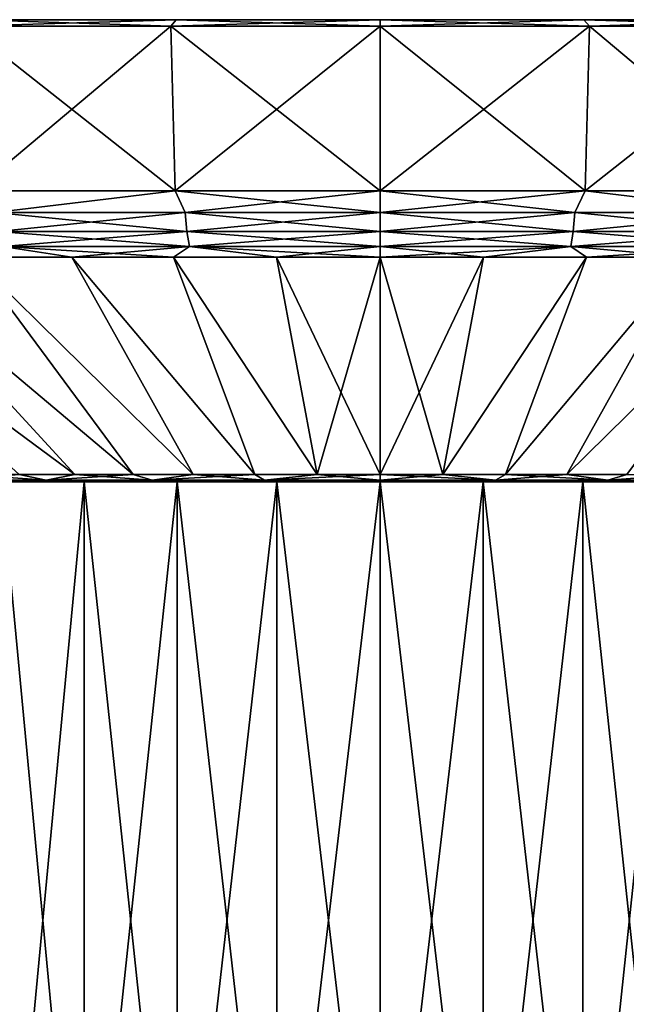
# Model space of a CAD drawing. Header units: metres. Extents: x -109 to 109, y -452 to 89.
# Tile 458 of 656: x -85 to -71, y 58 to 81. Entities that reach past the tile are written whole.
import ezdxf

# ---------------------------------------------------------------- set-up
doc = ezdxf.new("R2010")
doc.units = ezdxf.units.M
doc.layers.add('solid_K244270000C71_000', color=7, linetype='CONTINUOUS')

msp = doc.modelspace()

# ---------------------------------------------------------------- linework, layer by layer
at = {"layer": 'solid_K244270000C71_000'}
for points in [[(-85.82872, 80.599998, 30.24324), (-86.079498, 80.449997, 31.056129), (-81.343918, 80.449997, 32.136997)], [(-81.217148, 80.599998, -31.295797), (-81.343918, 80.449997, -32.136997), (-86.079498, 80.449997, -31.056129)], [(-85.82872, 80.599998, -30.24324), (-81.217148, 80.599998, -31.295797), (-86.079498, 80.449997, -31.056129)], [(-81.217148, 80.599998, 31.295797), (-85.82872, 80.599998, 30.24324), (-81.343918, 80.449997, 32.136997)], [(-81.217148, 80.599998, 31.295797), (-81.217148, 80.599998, -31.295797), (-85.82872, 80.599998, -30.24324)], [(-81.217148, 80.599998, 31.295797), (-85.82872, 80.599998, -30.24324), (-85.82872, 80.599998, 30.24324)], [(-81.343918, 80.449997, -32.136997), (-76.5, 80.599998, -31.649307), (-76.5, 80.449997, -32.5)], [(-81.217148, 80.599998, -31.295797), (-76.5, 80.599998, -31.649307), (-81.343918, 80.449997, -32.136997)], [(-81.217148, 80.599998, 31.295797), (-81.343918, 80.449997, 32.136997), (-76.5, 80.449997, 32.5)], [(-81.217148, 80.599998, -31.295797), (-76.5, 80.599998, 31.649307), (-76.5, 80.599998, -31.649307)], [(-81.217148, 80.599998, 31.295797), (-76.5, 80.449997, 32.5), (-76.5, 80.599998, 31.649307)], [(-81.217148, 80.599998, 31.295797), (-76.5, 80.599998, 31.649307), (-81.217148, 80.599998, -31.295797)], [(-76.5, 80.599998, -31.649307), (-76.5, 80.599998, 31.649307), (-71.782852, 80.599998, 31.295797)], [(-71.656082, 80.449997, 32.136997), (-71.782852, 80.599998, 31.295797), (-76.5, 80.599998, 31.649307)], [(-76.5, 80.449997, 32.5), (-71.656082, 80.449997, 32.136997), (-76.5, 80.599998, 31.649307)], [(-76.5, 80.599998, -31.649307), (-71.782852, 80.599998, 31.295797), (-71.782852, 80.599998, -31.295797)], [(-76.5, 80.449997, -32.5), (-76.5, 80.599998, -31.649307), (-71.782852, 80.599998, -31.295797)], [(-71.656082, 80.449997, -32.136997), (-76.5, 80.449997, -32.5), (-71.782852, 80.599998, -31.295797)], [(-71.782852, 80.599998, -31.295797), (-71.782852, 80.599998, 31.295797), (-67.17128, 80.599998, 30.24324)], [(-66.920502, 80.449997, 31.056129), (-67.17128, 80.599998, 30.24324), (-71.782852, 80.599998, 31.295797)], [(-71.656082, 80.449997, 32.136997), (-66.920502, 80.449997, 31.056129), (-71.782852, 80.599998, 31.295797)], [(-71.782852, 80.599998, -31.295797), (-67.17128, 80.599998, 30.24324), (-67.17128, 80.599998, -30.24324)], [(-71.656082, 80.449997, -32.136997), (-71.782852, 80.599998, -31.295797), (-67.17128, 80.599998, -30.24324)], [(-66.920502, 80.449997, -31.056129), (-71.656082, 80.449997, -32.136997), (-67.17128, 80.599998, -30.24324)], [(-81.243668, 76.637161, 31.472204), (-81.343918, 80.449997, 32.136997), (-86.079498, 80.449997, 31.056129)], [(-85.881371, 76.637161, 30.413679), (-81.243668, 76.637161, 31.472204), (-86.079498, 80.449997, 31.056129)], [(-85.881371, 76.637161, -30.413679), (-86.079498, 80.449997, -31.056129), (-81.343918, 80.449997, -32.136997)], [(-81.243668, 76.637161, -31.472204), (-85.881371, 76.637161, -30.413679), (-81.343918, 80.449997, -32.136997)], [(-81.243668, 76.637161, -31.472204), (-81.343918, 80.449997, -32.136997), (-76.5, 80.449997, -32.5)], [(-81.343918, 80.449997, 32.136997), (-76.5, 76.637161, 31.827694), (-76.5, 80.449997, 32.5)], [(-81.243668, 76.637161, 31.472204), (-76.5, 76.637161, 31.827694), (-81.343918, 80.449997, 32.136997)], [(-81.243668, 76.637161, -31.472204), (-76.5, 80.449997, -32.5), (-76.5, 76.637161, -31.827694)], [(-76.5, 76.637161, -31.827694), (-76.5, 80.449997, -32.5), (-71.656082, 80.449997, -32.136997)], [(-71.756332, 76.637161, -31.472204), (-76.5, 76.637161, -31.827694), (-71.656082, 80.449997, -32.136997)], [(-71.756332, 76.637161, 31.472204), (-71.656082, 80.449997, 32.136997), (-76.5, 80.449997, 32.5)], [(-76.5, 76.637161, 31.827694), (-71.756332, 76.637161, 31.472204), (-76.5, 80.449997, 32.5)], [(-71.756332, 76.637161, -31.472204), (-71.656082, 80.449997, -32.136997), (-66.920502, 80.449997, -31.056129)], [(-67.118629, 76.637161, -30.413679), (-71.756332, 76.637161, -31.472204), (-66.920502, 80.449997, -31.056129)], [(-71.756332, 76.637161, 31.472204), (-67.118629, 76.637161, 30.413679), (-71.656082, 80.449997, 32.136997)], [(-67.118629, 76.637161, 30.413679), (-66.920502, 80.449997, 31.056129), (-71.656082, 80.449997, 32.136997)], [(-85.422791, 76.140167, 30.388231), (-81.243668, 76.637161, 31.472204), (-85.881371, 76.637161, 30.413679)], [(-85.422791, 76.140167, -30.388231), (-85.881371, 76.637161, -30.413679), (-81.243668, 76.637161, -31.472204)], [(-81.007271, 76.140167, 31.348768), (-81.243668, 76.637161, 31.472204), (-85.422791, 76.140167, 30.388231)], [(-85.422791, 76.140167, -30.388231), (-81.243668, 76.637161, -31.472204), (-81.007271, 76.140167, -31.348768)], [(-81.007271, 76.140167, -31.348768), (-81.243668, 76.637161, -31.472204), (-76.5, 76.637161, -31.827694)], [(-76.5, 76.140167, 31.671135), (-76.5, 76.637161, 31.827694), (-81.243668, 76.637161, 31.472204)], [(-76.5, 76.140167, 31.671135), (-81.243668, 76.637161, 31.472204), (-81.007271, 76.140167, 31.348768)], [(-81.007271, 76.140167, -31.348768), (-76.5, 76.637161, -31.827694), (-76.5, 76.140167, -31.671135)], [(-76.5, 76.140167, -31.671135), (-76.5, 76.637161, -31.827694), (-71.756332, 76.637161, -31.472204)], [(-71.992729, 76.140167, -31.348768), (-76.5, 76.140167, -31.671135), (-71.756332, 76.637161, -31.472204)], [(-71.992729, 76.140167, 31.348768), (-71.756332, 76.637161, 31.472204), (-76.5, 76.637161, 31.827694)], [(-71.992729, 76.140167, 31.348768), (-76.5, 76.637161, 31.827694), (-76.5, 76.140167, 31.671135)], [(-71.992729, 76.140167, -31.348768), (-71.756332, 76.637161, -31.472204), (-67.577209, 76.140167, -30.388231)], [(-67.577209, 76.140167, 30.388231), (-71.756332, 76.637161, 31.472204), (-71.992729, 76.140167, 31.348768)], [(-67.577209, 76.140167, -30.388231), (-71.756332, 76.637161, -31.472204), (-67.118629, 76.637161, -30.413679)], [(-67.577209, 76.140167, 30.388231), (-67.118629, 76.637161, 30.413679), (-71.756332, 76.637161, 31.472204)], [(-85.422791, 76.140167, -30.388231), (-81.007271, 76.140167, -31.348768), (-85.343727, 75.69928, -30.118967)], [(-85.422791, 76.140167, 30.388231), (-85.343727, 75.69928, 30.118967), (-80.967331, 75.69928, 31.070993)], [(-81.007271, 76.140167, 31.348768), (-85.422791, 76.140167, 30.388231), (-80.967331, 75.69928, 31.070993)], [(-81.007271, 76.140167, -31.348768), (-80.967331, 75.69928, -31.070993), (-85.343727, 75.69928, -30.118967)], [(-81.007271, 76.140167, -31.348768), (-76.5, 76.140167, -31.671135), (-80.967331, 75.69928, -31.070993)], [(-81.007271, 76.140167, 31.348768), (-80.967331, 75.69928, 31.070993), (-76.5, 75.69928, 31.390503)], [(-76.5, 76.140167, 31.671135), (-81.007271, 76.140167, 31.348768), (-76.5, 75.69928, 31.390503)], [(-76.5, 76.140167, -31.671135), (-76.5, 75.69928, -31.390503), (-80.967331, 75.69928, -31.070993)], [(-71.992729, 76.140167, -31.348768), (-76.5, 75.69928, -31.390503), (-76.5, 76.140167, -31.671135)], [(-71.992729, 76.140167, -31.348768), (-72.032669, 75.69928, -31.070993), (-76.5, 75.69928, -31.390503)], [(-72.032669, 75.69928, 31.070993), (-76.5, 76.140167, 31.671135), (-76.5, 75.69928, 31.390503)], [(-71.992729, 76.140167, 31.348768), (-76.5, 76.140167, 31.671135), (-72.032669, 75.69928, 31.070993)], [(-71.992729, 76.140167, 31.348768), (-72.032669, 75.69928, 31.070993), (-67.656273, 75.69928, 30.118967)], [(-67.577209, 76.140167, -30.388231), (-67.656273, 75.69928, -30.118967), (-72.032669, 75.69928, -31.070993)], [(-71.992729, 76.140167, -31.348768), (-67.577209, 76.140167, -30.388231), (-72.032669, 75.69928, -31.070993)], [(-67.577209, 76.140167, 30.388231), (-71.992729, 76.140167, 31.348768), (-67.656273, 75.69928, 30.118967)], [(-85.343727, 75.69928, -30.118967), (-80.967331, 75.69928, -31.070993), (-85.235184, 75.346153, -29.7493)], [(-85.343727, 75.69928, 30.118967), (-85.235184, 75.346153, 29.7493), (-80.912506, 75.346153, 30.689642)], [(-80.967331, 75.69928, 31.070993), (-85.343727, 75.69928, 30.118967), (-80.912506, 75.346153, 30.689642)], [(-80.967331, 75.69928, -31.070993), (-80.912506, 75.346153, -30.689642), (-85.235184, 75.346153, -29.7493)], [(-80.967331, 75.69928, -31.070993), (-76.5, 75.69928, -31.390503), (-80.912506, 75.346153, -30.689642)], [(-80.967331, 75.69928, 31.070993), (-80.912506, 75.346153, 30.689642), (-76.5, 75.346153, 31.00523)], [(-76.5, 75.69928, 31.390503), (-80.967331, 75.69928, 31.070993), (-76.5, 75.346153, 31.00523)], [(-76.5, 75.69928, -31.390503), (-76.5, 75.346153, -31.00523), (-80.912506, 75.346153, -30.689642)], [(-72.032669, 75.69928, -31.070993), (-76.5, 75.346153, -31.00523), (-76.5, 75.69928, -31.390503)], [(-72.032669, 75.69928, -31.070993), (-72.087494, 75.346153, -30.689642), (-76.5, 75.346153, -31.00523)], [(-72.087494, 75.346153, 30.689642), (-76.5, 75.69928, 31.390503), (-76.5, 75.346153, 31.00523)], [(-72.032669, 75.69928, 31.070993), (-76.5, 75.69928, 31.390503), (-72.087494, 75.346153, 30.689642)], [(-72.032669, 75.69928, 31.070993), (-72.087494, 75.346153, 30.689642), (-67.764816, 75.346153, 29.7493)], [(-67.656273, 75.69928, -30.118967), (-67.764816, 75.346153, -29.7493), (-72.087494, 75.346153, -30.689642)], [(-72.032669, 75.69928, -31.070993), (-67.656273, 75.69928, -30.118967), (-72.087494, 75.346153, -30.689642)], [(-67.656273, 75.69928, 30.118967), (-72.032669, 75.69928, 31.070993), (-67.764816, 75.346153, 29.7493)], [(-85.235184, 75.346153, -29.7493), (-83.629852, 75.105072, -29.698252), (-85.937988, 75.105072, -29.047295)], [(-85.235184, 75.346153, 29.7493), (-85.937973, 75.105072, 29.0473), (-83.629829, 75.105072, 29.698257)], [(-85.235184, 75.346153, -29.7493), (-80.912506, 75.346153, -30.689642), (-83.629852, 75.105072, -29.698252)], [(-85.235184, 75.346153, 29.7493), (-83.629829, 75.105072, 29.698257), (-81.27774, 75.105072, 30.166109)], [(-80.912506, 75.346153, 30.689642), (-85.235184, 75.346153, 29.7493), (-81.27774, 75.105072, 30.166109)], [(-80.912506, 75.346153, -30.689642), (-81.277763, 75.105072, -30.166105), (-83.629852, 75.105072, -29.698252)], [(-80.912506, 75.346153, -30.689642), (-78.896248, 75.105072, -30.447971), (-81.277763, 75.105072, -30.166105)], [(-80.912506, 75.346153, 30.689642), (-81.27774, 75.105072, 30.166109), (-78.896225, 75.105072, 30.447973)], [(-80.912506, 75.346153, 30.689642), (-78.896225, 75.105072, 30.447973), (-76.5, 75.105072, 30.542118)], [(-76.5, 75.346153, 31.00523), (-80.912506, 75.346153, 30.689642), (-76.5, 75.105072, 30.542118)], [(-80.912506, 75.346153, -30.689642), (-76.5, 75.346153, -31.00523), (-78.896248, 75.105072, -30.447971)], [(-76.5, 75.346153, -31.00523), (-76.5, 75.105072, -30.542118), (-78.896248, 75.105072, -30.447971)], [(-76.5, 75.346153, 31.00523), (-76.5, 75.105072, 30.542118), (-74.103752, 75.105072, 30.447971)], [(-72.087494, 75.346153, 30.689642), (-76.5, 75.346153, 31.00523), (-74.103752, 75.105072, 30.447971)], [(-72.087494, 75.346153, -30.689642), (-74.103775, 75.105072, -30.447973), (-76.5, 75.105072, -30.542118)], [(-72.087494, 75.346153, -30.689642), (-76.5, 75.105072, -30.542118), (-76.5, 75.346153, -31.00523)], [(-72.087494, 75.346153, -30.689642), (-71.72226, 75.105072, -30.166109), (-74.103775, 75.105072, -30.447973)], [(-72.087494, 75.346153, 30.689642), (-74.103752, 75.105072, 30.447971), (-71.722237, 75.105072, 30.166105)], [(-72.087494, 75.346153, 30.689642), (-71.722237, 75.105072, 30.166105), (-69.370148, 75.105072, 29.698252)], [(-67.764816, 75.346153, 29.7493), (-72.087494, 75.346153, 30.689642), (-69.370148, 75.105072, 29.698252)], [(-72.087494, 75.346153, -30.689642), (-67.764816, 75.346153, -29.7493), (-71.72226, 75.105072, -30.166109)], [(-67.764816, 75.346153, -29.7493), (-69.370171, 75.105072, -29.698257), (-71.72226, 75.105072, -30.166109)], [(-90.365799, 75.105072, -27.213243), (-83.559967, 70.068863, -15.140085), (-84.852654, 70.068863, -14.467153)], [(-90.365799, 75.105072, -27.213243), (-88.187927, 75.105072, -28.217253), (-83.559967, 70.068863, -15.140085)], [(-90.365784, 75.105072, 27.213251), (-84.852646, 70.068863, 14.467156), (-83.559959, 70.068863, 15.140088)], [(-88.187912, 75.105072, 28.217258), (-90.365784, 75.105072, 27.213251), (-83.559959, 70.068863, 15.140088)], [(-88.187927, 75.105072, -28.217253), (-82.213547, 70.068863, -15.697794), (-83.559967, 70.068863, -15.140085)], [(-88.187927, 75.105072, -28.217253), (-85.937988, 75.105072, -29.047295), (-82.213547, 70.068863, -15.697794)], [(-88.187912, 75.105072, 28.217258), (-83.559959, 70.068863, 15.140088), (-82.213539, 70.068863, 15.697797)], [(-85.937973, 75.105072, 29.0473), (-88.187912, 75.105072, 28.217258), (-82.213539, 70.068863, 15.697797)], [(-85.937988, 75.105072, -29.047295), (-80.823631, 70.068863, -16.136032), (-82.213547, 70.068863, -15.697794)], [(-85.937988, 75.105072, -29.047295), (-83.629852, 75.105072, -29.698252), (-80.823631, 70.068863, -16.136032)], [(-85.937973, 75.105072, 29.0473), (-82.213539, 70.068863, 15.697797), (-80.823624, 70.068863, 16.136036)], [(-83.629829, 75.105072, 29.698257), (-85.937973, 75.105072, 29.0473), (-80.823624, 70.068863, 16.136036)], [(-83.629852, 75.105072, -29.698252), (-79.400818, 70.068863, -16.451462), (-80.823631, 70.068863, -16.136032)], [(-83.629852, 75.105072, -29.698252), (-81.277763, 75.105072, -30.166105), (-79.400818, 70.068863, -16.451462)], [(-83.629829, 75.105072, 29.698257), (-80.823624, 70.068863, 16.136036), (-79.400803, 70.068863, 16.451466)], [(-81.27774, 75.105072, 30.166109), (-83.629829, 75.105072, 29.698257), (-79.400803, 70.068863, 16.451466)], [(-81.277763, 75.105072, -30.166105), (-77.955933, 70.068863, -16.641682), (-79.400818, 70.068863, -16.451462)], [(-81.277763, 75.105072, -30.166105), (-78.896248, 75.105072, -30.447971), (-77.955933, 70.068863, -16.641682)], [(-81.27774, 75.105072, 30.166109), (-79.400803, 70.068863, 16.451466), (-77.955917, 70.068863, 16.641684)], [(-78.896225, 75.105072, 30.447973), (-81.27774, 75.105072, 30.166109), (-77.955917, 70.068863, 16.641684)], [(-78.896248, 75.105072, -30.447971), (-76.5, 75.105072, -30.542118), (-77.955933, 70.068863, -16.641682)], [(-78.896225, 75.105072, 30.447973), (-76.5, 70.068863, 16.705248), (-76.5, 75.105072, 30.542118)], [(-78.896225, 75.105072, 30.447973), (-77.955917, 70.068863, 16.641684), (-76.5, 70.068863, 16.705248)], [(-77.955933, 70.068863, -16.641682), (-76.5, 75.105072, -30.542118), (-76.5, 70.068863, -16.705248)], [(-74.103775, 75.105072, -30.447973), (-75.044083, 70.068863, -16.641684), (-76.5, 70.068863, -16.705248)], [(-76.5, 75.105072, -30.542118), (-74.103775, 75.105072, -30.447973), (-76.5, 70.068863, -16.705248)], [(-76.5, 75.105072, 30.542118), (-76.5, 70.068863, 16.705248), (-75.044067, 70.068863, 16.641682)], [(-74.103752, 75.105072, 30.447971), (-76.5, 75.105072, 30.542118), (-75.044067, 70.068863, 16.641682)], [(-71.72226, 75.105072, -30.166109), (-73.599197, 70.068863, -16.451466), (-75.044083, 70.068863, -16.641684)], [(-74.103775, 75.105072, -30.447973), (-71.72226, 75.105072, -30.166109), (-75.044083, 70.068863, -16.641684)], [(-71.722237, 75.105072, 30.166105), (-75.044067, 70.068863, 16.641682), (-73.599182, 70.068863, 16.451462)], [(-71.722237, 75.105072, 30.166105), (-74.103752, 75.105072, 30.447971), (-75.044067, 70.068863, 16.641682)], [(-69.370171, 75.105072, -29.698257), (-72.176376, 70.068863, -16.136036), (-73.599197, 70.068863, -16.451466)], [(-71.72226, 75.105072, -30.166109), (-69.370171, 75.105072, -29.698257), (-73.599197, 70.068863, -16.451466)], [(-69.370148, 75.105072, 29.698252), (-73.599182, 70.068863, 16.451462), (-72.176369, 70.068863, 16.136032)], [(-69.370148, 75.105072, 29.698252), (-71.722237, 75.105072, 30.166105), (-73.599182, 70.068863, 16.451462)], [(-67.062027, 75.105072, -29.0473), (-70.786461, 70.068863, -15.697797), (-72.176376, 70.068863, -16.136036)], [(-69.370171, 75.105072, -29.698257), (-67.062027, 75.105072, -29.0473), (-72.176376, 70.068863, -16.136036)], [(-67.062012, 75.105072, 29.047295), (-72.176369, 70.068863, 16.136032), (-70.786453, 70.068863, 15.697794)], [(-67.062012, 75.105072, 29.047295), (-69.370148, 75.105072, 29.698252), (-72.176369, 70.068863, 16.136032)], [(-84.22644, 69.942535, 14.277207), (-86.081757, 70.068863, 13.684125), (-86.471008, 69.942535, 12.810755)], [(-86.471008, 69.942535, -12.810755), (-84.852654, 70.068863, -14.467153), (-84.22644, 69.942535, -14.277207)], [(-84.22644, 69.942535, 14.277207), (-84.852646, 70.068863, 14.467156), (-86.081757, 70.068863, 13.684125)], [(-84.22644, 69.942535, -14.277207), (-84.852654, 70.068863, -14.467153), (-83.559967, 70.068863, -15.140085)], [(-84.22644, 69.942535, 14.277207), (-83.559959, 70.068863, 15.140088), (-84.852646, 70.068863, 14.467156)], [(-81.771111, 69.942535, 15.354215), (-83.559959, 70.068863, 15.140088), (-84.22644, 69.942535, 14.277207)], [(-84.22644, 69.942535, -14.277207), (-83.559967, 70.068863, -15.140085), (-82.213547, 70.068863, -15.697794)], [(-84.22644, 69.942535, -14.277207), (-82.213547, 70.068863, -15.697794), (-81.771111, 69.942535, -15.354215)], [(-81.771111, 69.942535, 15.354215), (-82.213539, 70.068863, 15.697797), (-83.559959, 70.068863, 15.140088)], [(-81.771111, 69.942535, -15.354215), (-82.213547, 70.068863, -15.697794), (-80.823631, 70.068863, -16.136032)], [(-81.771111, 69.942535, 15.354215), (-80.823624, 70.068863, 16.136036), (-82.213539, 70.068863, 15.697797)], [(-79.171997, 69.942535, 16.0124), (-80.823624, 70.068863, 16.136036), (-81.771111, 69.942535, 15.354215)], [(-81.771111, 69.942535, -15.354215), (-80.823631, 70.068863, -16.136032), (-79.400818, 70.068863, -16.451462)], [(-81.771111, 69.942535, -15.354215), (-79.400818, 70.068863, -16.451462), (-79.171997, 69.942535, -16.0124)], [(-79.171997, 69.942535, 16.0124), (-79.400803, 70.068863, 16.451466), (-80.823624, 70.068863, 16.136036)], [(-79.171997, 69.942535, -16.0124), (-79.400818, 70.068863, -16.451462), (-77.955933, 70.068863, -16.641682)], [(-79.171997, 69.942535, 16.0124), (-77.955917, 70.068863, 16.641684), (-79.400803, 70.068863, 16.451466)], [(-79.171997, 69.942535, -16.0124), (-77.955933, 70.068863, -16.641682), (-76.5, 70.068863, -16.705248)], [(-79.171997, 69.942535, -16.0124), (-76.5, 70.068863, -16.705248), (-76.5, 69.942535, -16.233807)], [(-76.5, 69.942535, 16.233807), (-77.955917, 70.068863, 16.641684), (-79.171997, 69.942535, 16.0124)], [(-76.5, 69.942535, 16.233807), (-76.5, 70.068863, 16.705248), (-77.955917, 70.068863, 16.641684)], [(-76.5, 69.942535, -16.233807), (-76.5, 70.068863, -16.705248), (-75.044083, 70.068863, -16.641684)], [(-73.828003, 69.942535, -16.0124), (-76.5, 69.942535, -16.233807), (-75.044083, 70.068863, -16.641684)], [(-73.828003, 69.942535, 16.0124), (-75.044067, 70.068863, 16.641682), (-76.5, 70.068863, 16.705248)], [(-73.828003, 69.942535, 16.0124), (-76.5, 70.068863, 16.705248), (-76.5, 69.942535, 16.233807)], [(-73.828003, 69.942535, -16.0124), (-75.044083, 70.068863, -16.641684), (-73.599197, 70.068863, -16.451466)], [(-73.828003, 69.942535, 16.0124), (-73.599182, 70.068863, 16.451462), (-75.044067, 70.068863, 16.641682)], [(-73.828003, 69.942535, -16.0124), (-73.599197, 70.068863, -16.451466), (-72.176376, 70.068863, -16.136036)], [(-73.828003, 69.942535, -16.0124), (-72.176376, 70.068863, -16.136036), (-71.228889, 69.942535, -15.354215)], [(-71.228889, 69.942535, 15.354215), (-73.599182, 70.068863, 16.451462), (-73.828003, 69.942535, 16.0124)], [(-71.228889, 69.942535, 15.354215), (-72.176369, 70.068863, 16.136032), (-73.599182, 70.068863, 16.451462)], [(-71.228889, 69.942535, -15.354215), (-72.176376, 70.068863, -16.136036), (-70.786461, 70.068863, -15.697797)], [(-71.228889, 69.942535, 15.354215), (-70.786453, 70.068863, 15.697794), (-72.176369, 70.068863, 16.136032)], [(-71.228889, 69.942535, -15.354215), (-70.786461, 70.068863, -15.697797), (-69.440041, 70.068863, -15.140088)], [(-71.228889, 69.942535, -15.354215), (-69.440041, 70.068863, -15.140088), (-68.77356, 69.942535, -14.277207)], [(-68.77356, 69.942535, 14.277207), (-70.786453, 70.068863, 15.697794), (-71.228889, 69.942535, 15.354215)], [(-86.471008, 69.942535, -12.810755), (-84.22644, 69.942535, -14.277207), (-85.987244, 69.900002, -12.568965)], [(-86.471008, 69.942535, 12.810755), (-85.98716, 69.900002, 12.569025), (-84.786568, 69.900002, 13.391018)], [(-84.22644, 69.942535, 14.277207), (-86.471008, 69.942535, 12.810755), (-84.786568, 69.900002, 13.391018)], [(-84.22644, 69.942535, -14.277207), (-84.786659, 69.900002, -13.390965), (-85.987244, 69.900002, -12.568965)], [(-85.987244, 69.900002, -12.568965), (-84.786659, 69.900002, -13.390965), (-85.258026, 69.900002, -9.607128)], [(-84.786568, 69.900002, 13.391018), (-85.98716, 69.900002, 12.569025), (-85.258026, 69.900002, 9.607128)], [(-85.258026, 69.900002, 9.607128), (-85.258057, 49.599998, 9.607104), (-83.343636, 49.599998, 11.052813)], [(-83.343643, 69.900002, -11.052807), (-83.343636, 49.599998, -11.052813), (-85.258057, 49.599998, -9.607104)], [(-85.258026, 69.900002, -9.607128), (-83.343643, 69.900002, -11.052807), (-85.258057, 49.599998, -9.607104)], [(-83.343643, 69.900002, 11.052807), (-85.258026, 69.900002, 9.607128), (-83.343636, 49.599998, 11.052813)], [(-83.515396, 69.900002, -14.098611), (-83.343643, 69.900002, -11.052807), (-85.258026, 69.900002, -9.607128)], [(-84.786659, 69.900002, -13.390965), (-83.515396, 69.900002, -14.098611), (-85.258026, 69.900002, -9.607128)], [(-84.786568, 69.900002, 13.391018), (-85.258026, 69.900002, 9.607128), (-83.343643, 69.900002, 11.052807)], [(-84.22644, 69.942535, -14.277207), (-83.515396, 69.900002, -14.098611), (-84.786659, 69.900002, -13.390965)], [(-84.22644, 69.942535, 14.277207), (-84.786568, 69.900002, 13.391018), (-83.515312, 69.900002, 14.098654)], [(-83.515312, 69.900002, 14.098654), (-84.786568, 69.900002, 13.391018), (-83.343643, 69.900002, 11.052807)], [(-84.22644, 69.942535, -14.277207), (-81.771111, 69.942535, -15.354215), (-83.515396, 69.900002, -14.098611)], [(-84.22644, 69.942535, 14.277207), (-83.515312, 69.900002, 14.098654), (-82.184669, 69.900002, 14.685747)], [(-81.771111, 69.942535, 15.354215), (-84.22644, 69.942535, 14.277207), (-82.184669, 69.900002, 14.685747)], [(-81.771111, 69.942535, -15.354215), (-82.184753, 69.900002, -14.685716), (-83.515396, 69.900002, -14.098611)], [(-83.515396, 69.900002, -14.098611), (-82.184753, 69.900002, -14.685716), (-83.343643, 69.900002, -11.052807)], [(-82.184669, 69.900002, 14.685747), (-83.515312, 69.900002, 14.098654), (-83.343643, 69.900002, 11.052807)], [(-83.343643, 69.900002, 11.052807), (-83.343636, 49.599998, 11.052813), (-81.196152, 49.599998, 12.122135)], [(-81.196114, 69.900002, 12.122149), (-83.343643, 69.900002, 11.052807), (-81.196152, 49.599998, 12.122135)], [(-83.343643, 69.900002, -11.052807), (-81.196114, 69.900002, -12.122149), (-83.343636, 49.599998, -11.052813)], [(-82.184753, 69.900002, -14.685716), (-81.196114, 69.900002, -12.122149), (-83.343643, 69.900002, -11.052807)], [(-82.184669, 69.900002, 14.685747), (-83.343643, 69.900002, 11.052807), (-81.196114, 69.900002, 12.122149)], [(-81.196114, 69.900002, -12.122149), (-81.196152, 49.599998, -12.122135), (-83.343636, 49.599998, -11.052813)], [(-81.771111, 69.942535, -15.354215), (-80.805153, 69.900002, -15.147679), (-82.184753, 69.900002, -14.685716)], [(-82.184753, 69.900002, -14.685716), (-80.805153, 69.900002, -15.147679), (-81.196114, 69.900002, -12.122149)], [(-81.771111, 69.942535, 15.354215), (-82.184669, 69.900002, 14.685747), (-80.805061, 69.900002, 15.147706)], [(-80.805061, 69.900002, 15.147706), (-82.184669, 69.900002, 14.685747), (-81.196114, 69.900002, 12.122149)], [(-81.771111, 69.942535, -15.354215), (-79.171997, 69.942535, -16.0124), (-80.805153, 69.900002, -15.147679)], [(-81.771111, 69.942535, 15.354215), (-80.805061, 69.900002, 15.147706), (-79.387543, 69.900002, 15.480592)], [(-79.171997, 69.942535, 16.0124), (-81.771111, 69.942535, 15.354215), (-79.387543, 69.900002, 15.480592)], [(-81.196114, 69.900002, 12.122149), (-81.196152, 49.599998, 12.122135), (-78.888748, 49.599998, 12.778649)], [(-78.888756, 69.900002, -12.778646), (-78.888748, 49.599998, -12.778649), (-81.196152, 49.599998, -12.122135)], [(-81.196114, 69.900002, -12.122149), (-78.888756, 69.900002, -12.778646), (-81.196152, 49.599998, -12.122135)], [(-78.888756, 69.900002, 12.778646), (-81.196114, 69.900002, 12.122149), (-78.888748, 49.599998, 12.778649)], [(-79.387642, 69.900002, -15.480574), (-78.888756, 69.900002, -12.778646), (-81.196114, 69.900002, -12.122149)], [(-80.805153, 69.900002, -15.147679), (-79.387642, 69.900002, -15.480574), (-81.196114, 69.900002, -12.122149)], [(-80.805061, 69.900002, 15.147706), (-81.196114, 69.900002, 12.122149), (-78.888756, 69.900002, 12.778646)], [(-79.171997, 69.942535, -16.0124), (-79.387642, 69.900002, -15.480574), (-80.805153, 69.900002, -15.147679)], [(-79.387543, 69.900002, 15.480592), (-80.805061, 69.900002, 15.147706), (-78.888756, 69.900002, 12.778646)], [(-79.171997, 69.942535, -16.0124), (-77.947174, 69.900002, -15.680957), (-79.387642, 69.900002, -15.480574)], [(-79.387642, 69.900002, -15.480574), (-77.947174, 69.900002, -15.680957), (-78.888756, 69.900002, -12.778646)], [(-79.171997, 69.942535, 16.0124), (-79.387543, 69.900002, 15.480592), (-77.947105, 69.900002, 15.680964)], [(-77.947105, 69.900002, 15.680964), (-79.387543, 69.900002, 15.480592), (-78.888756, 69.900002, 12.778646)], [(-79.171997, 69.942535, -16.0124), (-76.5, 69.942535, -16.233807), (-77.947174, 69.900002, -15.680957)], [(-79.171997, 69.942535, 16.0124), (-77.947105, 69.900002, 15.680964), (-76.5, 69.900002, 15.747592)], [(-76.5, 69.942535, 16.233807), (-79.171997, 69.942535, 16.0124), (-76.5, 69.900002, 15.747592)], [(-78.888756, 69.900002, -12.778646), (-76.5, 69.900002, -13), (-78.888748, 49.599998, -12.778649)], [(-76.5, 69.900002, -15.747592), (-76.5, 69.900002, -13), (-78.888756, 69.900002, -12.778646)], [(-78.888756, 69.900002, 12.778646), (-76.5, 49.599998, 13), (-76.5, 69.900002, 13)], [(-78.888756, 69.900002, 12.778646), (-78.888748, 49.599998, 12.778649), (-76.5, 49.599998, 13)], [(-77.947105, 69.900002, 15.680964), (-78.888756, 69.900002, 12.778646), (-76.5, 69.900002, 13)], [(-77.947174, 69.900002, -15.680957), (-76.5, 69.900002, -15.747592), (-78.888756, 69.900002, -12.778646)], [(-78.888748, 49.599998, -12.778649), (-76.5, 69.900002, -13), (-76.5, 49.599998, -13)], [(-76.5, 69.942535, -16.233807), (-76.5, 69.900002, -15.747592), (-77.947174, 69.900002, -15.680957)], [(-76.5, 69.900002, 15.747592), (-77.947105, 69.900002, 15.680964), (-76.5, 69.900002, 13)], [(-73.828003, 69.942535, -16.0124), (-75.052895, 69.900002, -15.680964), (-76.5, 69.900002, -15.747592)], [(-73.828003, 69.942535, -16.0124), (-76.5, 69.900002, -15.747592), (-76.5, 69.942535, -16.233807)], [(-76.5, 69.942535, 16.233807), (-76.5, 69.900002, 15.747592), (-75.052826, 69.900002, 15.680957)], [(-73.828003, 69.942535, 16.0124), (-76.5, 69.942535, 16.233807), (-75.052826, 69.900002, 15.680957)], [(-74.111244, 69.900002, -12.778646), (-76.5, 49.599998, -13), (-76.5, 69.900002, -13)], [(-75.052895, 69.900002, -15.680964), (-74.111244, 69.900002, -12.778646), (-76.5, 69.900002, -13)], [(-75.052895, 69.900002, -15.680964), (-76.5, 69.900002, -13), (-76.5, 69.900002, -15.747592)], [(-74.111244, 69.900002, -12.778646), (-74.111252, 49.599998, -12.778649), (-76.5, 49.599998, -13)], [(-76.5, 69.900002, 13), (-76.5, 49.599998, 13), (-74.111252, 49.599998, 12.778649)], [(-74.111244, 69.900002, 12.778646), (-76.5, 69.900002, 13), (-74.111252, 49.599998, 12.778649)], [(-76.5, 69.900002, 15.747592), (-76.5, 69.900002, 13), (-74.111244, 69.900002, 12.778646)], [(-75.052826, 69.900002, 15.680957), (-76.5, 69.900002, 15.747592), (-74.111244, 69.900002, 12.778646)], [(-73.828003, 69.942535, -16.0124), (-73.612457, 69.900002, -15.480592), (-75.052895, 69.900002, -15.680964)], [(-75.052895, 69.900002, -15.680964), (-73.612457, 69.900002, -15.480592), (-74.111244, 69.900002, -12.778646)], [(-73.828003, 69.942535, 16.0124), (-75.052826, 69.900002, 15.680957), (-73.612358, 69.900002, 15.480574)], [(-73.612358, 69.900002, 15.480574), (-75.052826, 69.900002, 15.680957), (-74.111244, 69.900002, 12.778646)], [(-71.803886, 69.900002, -12.122149), (-71.803848, 49.599998, -12.122135), (-74.111252, 49.599998, -12.778649)], [(-74.111244, 69.900002, -12.778646), (-71.803886, 69.900002, -12.122149), (-74.111252, 49.599998, -12.778649)], [(-74.111244, 69.900002, 12.778646), (-74.111252, 49.599998, 12.778649), (-71.803848, 49.599998, 12.122135)], [(-71.803886, 69.900002, 12.122149), (-74.111244, 69.900002, 12.778646), (-71.803848, 49.599998, 12.122135)], [(-73.612358, 69.900002, 15.480574), (-74.111244, 69.900002, 12.778646), (-71.803886, 69.900002, 12.122149)], [(-72.194939, 69.900002, -15.147706), (-71.803886, 69.900002, -12.122149), (-74.111244, 69.900002, -12.778646)], [(-73.612457, 69.900002, -15.480592), (-72.194939, 69.900002, -15.147706), (-74.111244, 69.900002, -12.778646)], [(-73.828003, 69.942535, 16.0124), (-73.612358, 69.900002, 15.480574), (-72.194847, 69.900002, 15.147679)], [(-71.228889, 69.942535, 15.354215), (-73.828003, 69.942535, 16.0124), (-72.194847, 69.900002, 15.147679)], [(-73.828003, 69.942535, -16.0124), (-71.228889, 69.942535, -15.354215), (-73.612457, 69.900002, -15.480592)], [(-71.228889, 69.942535, -15.354215), (-72.194939, 69.900002, -15.147706), (-73.612457, 69.900002, -15.480592)], [(-72.194847, 69.900002, 15.147679), (-73.612358, 69.900002, 15.480574), (-71.803886, 69.900002, 12.122149)], [(-71.228889, 69.942535, -15.354215), (-70.815331, 69.900002, -14.685747), (-72.194939, 69.900002, -15.147706)], [(-72.194939, 69.900002, -15.147706), (-70.815331, 69.900002, -14.685747), (-71.803886, 69.900002, -12.122149)], [(-71.228889, 69.942535, 15.354215), (-72.194847, 69.900002, 15.147679), (-70.815247, 69.900002, 14.685716)], [(-70.815247, 69.900002, 14.685716), (-72.194847, 69.900002, 15.147679), (-71.803886, 69.900002, 12.122149)], [(-71.803886, 69.900002, -12.122149), (-69.656357, 69.900002, -11.052807), (-71.803848, 49.599998, -12.122135)], [(-71.803886, 69.900002, 12.122149), (-71.803848, 49.599998, 12.122135), (-69.656364, 49.599998, 11.052813)], [(-69.656357, 69.900002, 11.052807), (-71.803886, 69.900002, 12.122149), (-69.656364, 49.599998, 11.052813)], [(-70.815247, 69.900002, 14.685716), (-71.803886, 69.900002, 12.122149), (-69.656357, 69.900002, 11.052807)], [(-70.815331, 69.900002, -14.685747), (-69.656357, 69.900002, -11.052807), (-71.803886, 69.900002, -12.122149)], [(-69.656357, 69.900002, -11.052807), (-69.656364, 49.599998, -11.052813), (-71.803848, 49.599998, -12.122135)], [(-71.228889, 69.942535, 15.354215), (-70.815247, 69.900002, 14.685716), (-69.484604, 69.900002, 14.098611)], [(-68.77356, 69.942535, 14.277207), (-71.228889, 69.942535, 15.354215), (-69.484604, 69.900002, 14.098611)], [(-71.228889, 69.942535, -15.354215), (-68.77356, 69.942535, -14.277207), (-70.815331, 69.900002, -14.685747)], [(-68.77356, 69.942535, -14.277207), (-69.484688, 69.900002, -14.098654), (-70.815331, 69.900002, -14.685747)], [(-70.815331, 69.900002, -14.685747), (-69.484688, 69.900002, -14.098654), (-69.656357, 69.900002, -11.052807)], [(-69.484604, 69.900002, 14.098611), (-70.815247, 69.900002, 14.685716), (-69.656357, 69.900002, 11.052807)]]:
    msp.add_3dface(points, dxfattribs=at)

doc.saveas('drawing.dxf')
